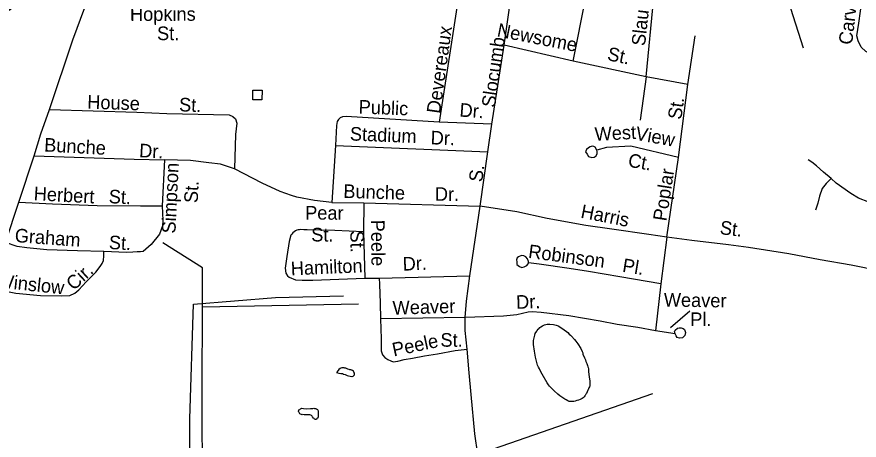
# Model space of a CAD drawing. Extents: x 2260773 to 2342389, y 552869 to 618546.
# Drawn here: x 2297350 to 2303231, y 587973 to 590931 of the extents above; entities that cross this region are included whole.
import ezdxf

# ---------------------------------------------------------------- set-up
doc = ezdxf.new("R2010")
doc.units = 0
for name, color, linetype in [('Exist Hydrographic Misc Water Feature', 7, 'Continuous'), ('Exist Railroad Mainline Label', 7, 'Continuous'), ('Exist Road Non-System Type 51', 7, 'Continuous'), ('Exist Road Non-System Type 51 Label', 7, 'Continuous'), ('Exist Road Secondary Type 51 Attributed', 7, 'Continuous')]:
    doc.layers.add(name, color=color, linetype=linetype)

msp = doc.modelspace()

# ---------------------------------------------------------------- linework, layer by layer
at = {"layer": 'Exist Hydrographic Misc Water Feature'}
msp.add_line((2299736, 588922.6), (2298645.1, 588902.8), dxfattribs=at)
for points in [[(2298996.4, 590417.6), (2299062.2, 590418.3), (2299061.2, 590350.3), (2298997.4, 590349.8), (2298996.4, 590417.6)], [(2298645.1, 588902.8), (2298646.2, 589176.4), (2298370, 589351.4)], [(2300378, 581478.6), (2300327, 581578.3), (2300217.1, 581685.4), (2299980, 582033.6), (2299716.9, 582538.1), (2299529.9, 582852.1), (2299394, 583125.6), (2299225, 583364.8), (2299171.9, 583589.1), (2299139.9, 585071.1), (2299039, 585155.5), (2298545.1, 585424.4), (2298557, 588122.2), (2298582, 588923.9), (2299155.9, 588970), (2299631, 588982.7)], [(2298642.7, 587465.6), (2298645.1, 587579.6), (2298643.3, 588334.9), (2298645.1, 588902.8)], [(2301301.2, 588583.6), (2301302.8, 588573.6), (2301313.5, 588547.6), (2301319.6, 588533.7), (2301323.5, 588523.8), (2301329.7, 588507.8), (2301333.8, 588493.8), (2301335.8, 588485.8), (2301338.3, 588479.8), (2301340.3, 588471.8), (2301342, 588454.1), (2301346.9, 588414), (2301351, 588388.2), (2301351, 588368), (2301349.8, 588351.9), (2301347.5, 588346.2), (2301343.6, 588338.3), (2301339.7, 588325.9), (2301337.5, 588322.2), (2301331.9, 588312.1), (2301326.2, 588300), (2301322.3, 588294.1), (2301318.2, 588285.7), (2301316.3, 588282), (2301310.2, 588275.6), (2301304, 588269.6), (2301296.3, 588263.9), (2301292.6, 588261.6), (2301282.5, 588257.4), (2301272.5, 588253.3), (2301260.8, 588249.4), (2301248.7, 588245.1), (2301238.8, 588242.9), (2301228.6, 588242.9), (2301215, 588242.9), (2301206.8, 588244.5), (2301196.4, 588248.5), (2301186.3, 588254.5), (2301180.6, 588258.2), (2301176.3, 588260.4), (2301154.4, 588273.9), (2301140.2, 588283.7), (2301128.3, 588293.7), (2301102.1, 588317.4), (2301095.9, 588323.3), (2301069.5, 588351.2), (2301061.3, 588360.9), (2301057.6, 588367.1), (2301053.5, 588373), (2301018.8, 588434.6), (2301004.3, 588460.3), (2300998.3, 588472.2), (2300992.6, 588484), (2300986, 588496.3), (2300980.1, 588515.9), (2300971.7, 588552), (2300965.5, 588581.8), (2300963.2, 588593.9), (2300956.3, 588641.9), (2300956.3, 588669.9), (2300964.1, 588698), (2300965.7, 588705.8), (2300969.8, 588717.8), (2300979.4, 588734.2), (2300983.8, 588740), (2300989.3, 588748.1), (2300993.4, 588751.9), (2301001.2, 588760.1), (2301007.3, 588764), (2301021.1, 588772.5), (2301025.2, 588774.3), (2301033, 588778.4), (2301053.3, 588784.7), (2301071.1, 588784.8), (2301096.9, 588781.4), (2301107.2, 588779.4), (2301115, 588777.4), (2301128.7, 588771.7), (2301133, 588769.4), (2301143.3, 588763.8), (2301163, 588749.9), (2301197.4, 588724.4), (2301207.3, 588714.4), (2301215.7, 588706.7), (2301222, 588700.5), (2301244, 588676.9), (2301253.8, 588664.9), (2301266.1, 588647.2), (2301286.8, 588613.2), (2301296.9, 588593.5), (2301301.2, 588583.6)], [(2299581.2, 588447.1), (2299597.2, 588441), (2299611.5, 588439.3), (2299623.4, 588439.6), (2299631.6, 588435.5), (2299641.7, 588431.6), (2299647.2, 588429.9), (2299655.4, 588425.8), (2299665.5, 588421.9), (2299687.8, 588418.1), (2299691.7, 588418.3), (2299697.5, 588420.3), (2299703.2, 588424.3), (2299707.7, 588430.5), (2299707.5, 588434.2), (2299707.5, 588442.3), (2299703, 588448.2), (2299699.3, 588456.1), (2299693.2, 588460.3), (2299687, 588462), (2299683.1, 588464.2), (2299675.3, 588465.8), (2299669.4, 588467.9), (2299661.2, 588470), (2299655, 588471.7), (2299646.8, 588475.7), (2299640.9, 588475.8), (2299634.7, 588477.6), (2299627.1, 588479.5), (2299619.1, 588477.5), (2299611.1, 588475.5), (2299607.2, 588473.2), (2299599, 588467.1), (2299593.3, 588461.1), (2299581.2, 588447.1)], [(2299399.9, 588195.4), (2299404.2, 588195.2), (2299410.2, 588195.1), (2299416.1, 588195.4), (2299422.5, 588197.3), (2299428, 588195.6), (2299436.2, 588195.6), (2299440.1, 588191.8), (2299448.5, 588187.7), (2299454.5, 588177.9), (2299454.5, 588165.7), (2299453, 588135.9), (2299448.7, 588125.6), (2299445, 588123.7), (2299441.1, 588117.8), (2299435, 588117.5), (2299429, 588119.7), (2299424.9, 588123.5), (2299421, 588127.4), (2299415.1, 588135.6), (2299412.6, 588141.2), (2299406.5, 588145.4), (2299402.6, 588147.1), (2299396.6, 588149.3), (2299388.9, 588151.2), (2299380.7, 588150.9), (2299366.7, 588150.9), (2299356.9, 588150.8), (2299347, 588152.7), (2299342.7, 588150.5), (2299336.8, 588152.6), (2299330.6, 588154.3), (2299326.7, 588158.2), (2299322.6, 588162.4), (2299318.5, 588170.4), (2299316.5, 588174.3), (2299318.7, 588184.2), (2299324.5, 588188.5), (2299330.2, 588192.5), (2299340.3, 588196.7), (2299352.2, 588194.5), (2299370.2, 588193), (2299399.9, 588195.4)]]:
    msp.add_lwpolyline(points, dxfattribs=at)
at = {"layer": 'Exist Road Non-System Type 51'}
for p, q in [((2301234, 590621.3), (2301394.4, 591435.7)), ((2300430.5, 591059.3), (2300298, 590194.4)), ((2301744.4, 590512.6), (2301797.9, 591078.5)), ((2302751.3, 590991.3), (2302840.8, 590714.4)), ((2302035.8, 590457.4), (2302086.1, 590798.6)), ((2301234, 590621.3), (2300751.4, 590733.6)), ((2301744.4, 590512.6), (2301234, 590621.3)), ((2301744.4, 590512.6), (2301701.9, 590208.6)), ((2302035.8, 590457.4), (2301744.4, 590512.6)), ((2301968.8, 589948.5), (2302035.8, 590457.4)), ((2300666.5, 590179.8), (2300298, 590194.4)), ((2299573.6, 590032.1), (2299548, 589632.5)), ((2299573.6, 590032.1), (2300638.6, 589986.7)), ((2298379.8, 589931.7), (2298364.9, 589611.1)), ((2301887.3, 589390.8), (2301968.8, 589948.5)), ((2299548, 589632.5), (2299773.3, 589632.1)), ((2299773.3, 589632.1), (2299770.7, 589429.5)), ((2299773.3, 589632.1), (2300585.9, 589608.2)), ((2299770.7, 589429.5), (2299778.5, 589104.3)), ((2301887.3, 589390.8), (2301847.3, 589065.6)), ((2299778.5, 589104.3), (2299879.1, 589105.6)), ((2299879.1, 589105.6), (2300512.4, 589121.1)), ((2301847.3, 589065.6), (2301808.6, 588736.5)), ((2300480.1, 588831.3), (2299888.1, 588821)), ((2301946.9, 588716.7), (2301808.6, 588736.5)), ((2301788, 588296.4), (2300567.8, 587872.5))]:
    msp.add_line(p, q, dxfattribs=at)
for points in [[(2303680.9, 591272.2), (2303596, 590931.4), (2303575.1, 590829), (2303566.9, 590787.1), (2303550.8, 590737.1), (2303525.2, 590706.8), (2303493.7, 590681.2), (2303450.7, 590661.5), (2303404.1, 590654.5), (2303327.4, 590664.9), (2303277.4, 590689.4), (2303246, 590718.5), (2303225.1, 590762.7), (2303214.6, 590798.7), (2303228.6, 590887.1), (2303264, 591141.3), (2303267.5, 591315.8), (2303264, 591391.5)], [(2300809, 587184.6), (2300748.4, 587354.3), (2300683.9, 587515.7), (2300615.5, 587701.5), (2300591, 587786.7), (2300578.1, 587837.6), (2300567.8, 587872.5), (2300548.5, 588018.3), (2300521.4, 588291.9), (2300508.5, 588442.9), (2300493, 588608.1), (2300480.1, 588739.7), (2300480.1, 588831.3), (2300490.4, 588945.5), (2300512.4, 589121.1), (2300585.9, 589608.2), (2300638.6, 589986.7), (2300666.5, 590179.8), (2300751.4, 590733.6), (2300795.6, 591041.9)], [(2297577.9, 590282.8), (2298187.9, 590263.6), (2298396.6, 590256.1), (2298832.5, 590244.9), (2298858.6, 590233.7), (2298877.2, 590218.8), (2298884.7, 590187.1), (2298877.2, 590108.8), (2298868.8, 589868.4)], [(2300298, 590194.4), (2299648, 590234.5), (2299622.4, 590231), (2299606.2, 590224), (2299594.5, 590213.6), (2299586.4, 590198.5), (2299581.7, 590170.5), (2299573.6, 590032.1)], [(2301399.2, 589999.2), (2301389, 590019.2), (2301379, 590025), (2301366.9, 590026.9), (2301353.1, 590022.7), (2301341.1, 590016.6), (2301327.2, 590004.5), (2301321.5, 589988.4), (2301331.6, 589970.4), (2301341.8, 589954.7), (2301363.9, 589946.9), (2301381.8, 589951.1), (2301395.7, 589959.2), (2301401.6, 589975.3), (2301401.4, 589989.3), (2301399.2, 589999.2)], [(2301968.8, 589948.5), (2301637.5, 590026.9), (2301467.7, 590019), (2301399.2, 589999.2)], [(2297469.5, 589959.6), (2298167.8, 589936.1), (2298379.8, 589931.7)], [(2298868.8, 589868.4), (2298835.3, 589879.5), (2298772, 589901.9), (2298690, 589911.2), (2298561.5, 589928), (2298379.8, 589931.7)], [(2303036.2, 589800.3), (2302983.1, 589846), (2302932.8, 589888.9), (2302901.2, 589915), (2302875.1, 589931.7)], [(2299548, 589632.5), (2299426.9, 589647.3), (2299304.6, 589670), (2299268.5, 589681.5), (2299187.4, 589709.9), (2299062.6, 589769.6), (2298868.8, 589868.4)], [(2303036.2, 589800.3), (2303001.8, 589765.8), (2302972, 589732.3), (2302953.3, 589678.2), (2302942.1, 589629.8), (2302925.4, 589579.4)], [(2303651.2, 589566.2), (2303539.2, 589585), (2303427.4, 589607.4), (2303298.9, 589635.3), (2303226.2, 589663.3), (2303173.1, 589696.9), (2303069.8, 589769.6), (2303036.2, 589800.3)], [(2297362.5, 589635.1), (2297598.7, 589625.3), (2297910.7, 589613.6), (2298212.2, 589611.1), (2298364.9, 589611.1)], [(2298364.9, 589611.1), (2298368.6, 589508.6), (2298366.8, 589471.3), (2298346.3, 589411.7), (2298286.7, 589339.2), (2298231.7, 589292.3), (2298212.1, 589289.7), (2298189.9, 589288.4), (2298158.6, 589285.8), (2298114.3, 589283.2), (2297957.6, 589290.4)], [(2301887.3, 589390.8), (2301763.5, 589410.1), (2301504.2, 589447.6), (2301322.3, 589473.4), (2301052.8, 589521.1), (2300841.3, 589568.9), (2300585.9, 589608.2)], [(2299770.7, 589429.5), (2299570.8, 589437.9), (2299376, 589441.7), (2299353.6, 589443.8), (2299333.4, 589444.3), (2299322.6, 589443.8), (2299313.9, 589442), (2299305.2, 589439.4), (2299294.8, 589435.3), (2299285.9, 589429.6), (2299276.7, 589422.4), (2299269.1, 589413.5), (2299263.8, 589404.3), (2299252.2, 589361.7), (2299234.2, 589257.2), (2299222.6, 589174.6), (2299227.7, 589141.1), (2299240.6, 589121.7), (2299252.2, 589111.4), (2299294.8, 589093.3), (2299342.5, 589092), (2299417.3, 589092), (2299778.5, 589104.3)], [(2297957.6, 589290.4), (2297773.6, 589295.6), (2297559.6, 589302.1), (2297419.9, 589317.8), (2297352.1, 589326.9), (2297271.2, 589353.1)], [(2303550.4, 589115.3), (2303498.2, 589127.4), (2303372, 589156.1), (2303175.7, 589196), (2302958, 589232.7), (2302739.5, 589274.2), (2302458.6, 589318.5), (2302318.1, 589337.9), (2302064, 589368.8), (2301887.3, 589390.8)], [(2297171.1, 589045.3), (2297273.8, 589013.5), (2297343.4, 588999.2), (2297513.9, 588984.8), (2297662.7, 588980.9), (2297718.8, 588983.5), (2297754, 588999.2), (2297781.5, 589024), (2297833.7, 589080.1), (2297900.2, 589146.7), (2297931.5, 589187.2), (2297944.6, 589208.1), (2297953.7, 589229), (2297957.5, 589262), (2297957.6, 589290.4)], [(2300922, 589213.2), (2300921.7, 589220.9), (2300915.5, 589240.9), (2300903.4, 589254.8), (2300889.3, 589260.6), (2300873.3, 589262.4), (2300853.4, 589254.2), (2300843.5, 589246.2), (2300839.7, 589232), (2300839.8, 589218), (2300842, 589200.1), (2300860.1, 589186.2), (2300876.2, 589180.5), (2300892.2, 589184.7), (2300910.1, 589192.9), (2300920, 589204.9), (2300922, 589213.2)], [(2301847.3, 589065.6), (2301559.7, 589113.3), (2301340.4, 589152), (2301207.1, 589172.7), (2300996, 589202.4), (2300922, 589213.2)], [(2299879.1, 589105.6), (2299881.6, 589063), (2299886.8, 588929.4), (2299888.1, 588821)], [(2301808.6, 588736.5), (2301684.8, 588759.7), (2301541.6, 588781.6), (2301421.7, 588804.2), (2301205, 588841.7), (2301011.5, 588866.2), (2300948.3, 588868.8), (2300919.9, 588867.5), (2300840, 588849.4), (2300747.1, 588839.7), (2300480.1, 588831.3)], [(2299888.1, 588821), (2299893.3, 588680.3), (2299894.5, 588596.5), (2299902.3, 588569.4), (2299920.3, 588550), (2299941, 588537.1), (2299960.3, 588526.8), (2299978.4, 588521.6), (2300009.3, 588524.2), (2300053.2, 588535.8), (2300111.2, 588546.1), (2300195.1, 588561.6), (2300286.6, 588577.1), (2300409.2, 588599), (2300493, 588608.1)], [(2301946.9, 588716.7), (2301942.7, 588732.6), (2301946.7, 588742.7), (2301962.6, 588754.8), (2301974.4, 588758.9), (2301988.4, 588759), (2302002.5, 588753.2), (2302010.6, 588745.3), (2302018.8, 588725.4), (2302015.1, 588703.5), (2301997.3, 588687.2), (2301977.2, 588685), (2301961.2, 588690.9), (2301953.1, 588702.8), (2301946.9, 588716.7)]]:
    msp.add_lwpolyline(points, dxfattribs=at)
at = {"layer": 'Exist Road Non-System Type 51 Label'}
msp.add_lwpolyline([(2302047.8, 588873.6), (2301913.1, 588759)], dxfattribs=at)
at = {"layer": 'Exist Road Secondary Type 51 Attributed'}
msp.add_lwpolyline([(2295809.5, 584493.6), (2296145.8, 585721), (2296408.5, 586631.4), (2296443.7, 586799.5), (2296549.4, 587135.8), (2296567.7, 587201.1), (2296756, 587779.6), (2297102.8, 588842.5), (2297171.1, 589045.3), (2297271.2, 589353.1), (2297362.5, 589635.1), (2297469.5, 589959.6), (2297516.5, 590114.3), (2297577.9, 590282.8), (2297741, 590769.2), (2297878, 591142)], dxfattribs=at)

# ---------------------------------------------------------------- texts
at = {"layer": 'Exist Railroad Mainline Label'}
msp.add_text('Railroad', height=150, rotation=71.78913, dxfattribs=at).set_placement((2297138.3, 590458))
at = {"layer": 'Exist Road Non-System Type 51 Label'}
for s, rotation, p in [('Slaughter', 83.75694, (2301735.8, 590724.1)), ('Carver', 83.59632, (2303182, 590732.5)), ('Hopkins', 0.16266, (2298139.8, 590901.8)), ('St.', 359.85168, (2298328.4, 590767.9)), ('Devereaux', 82.12076, (2300304.5, 590251)), ('Newsome', 348.91627, (2300697.7, 590794.5)), ('Slocumb', 81.80811, (2300688.4, 590293.3)), ('St.', 348.27424, (2301467.3, 590628.8)), ('House', 358.05198, (2297840, 590289.4)), ('St.', 357.92912, (2298481, 590270.9)), ('Public', 357.68478, (2299734.8, 590255.7)), ('St.', 82.02428, (2301988.9, 590209.3)), ('Dr.', 355.65923, (2300438, 590234.3)), ('Stadium', 357.70262, (2299673.6, 590067.3)), ('West', 2.66387, (2301386.2, 590064.5)), ('View', 349.84565, (2301663.8, 590072.2)), ('Dr.', 357.70262, (2300237.7, 590040.2)), ('Bunche', 356.78577, (2297538.6, 589990.5)), ('Dr.', 356.78577, (2298201.7, 589950.6)), ('Ct.', 349.84565, (2301612.6, 589884.9)), ('Simpson', 87.23838, (2298456.7, 589415.3)), ('S.', 82.78549, (2300599.4, 589772.9)), ('Poplar', 81.16216, (2301884.8, 589499.5)), ('St.', 87.23838, (2298612.1, 589628.2)), ('Bunche', 358.17975, (2299628.3, 589666.3)), ('Herbert', 356.92239, (2297465.8, 589649.7)), ('St.', 356.92239, (2297989.5, 589629.4)), ('Dr.', 359.63559, (2300268.5, 589645.8)), ('Pear', 359.57902, (2299362.5, 589514.7)), ('Harris', 348.95964, (2301281.9, 589527.9)), ('Graham', 355.75415, (2297332.8, 589357.7)), ('St.', 359.57902, (2299405.1, 589361.9)), ('Peele', 270.61673, (2299822.5, 589512.8)), ('St.', 352.69618, (2302254.5, 589413.5)), ('St.', 356.49504, (2297990, 589309.3)), ('St.', 270.61673, (2299678.2, 589437.3)), ('Robinson', 352.43453, (2300917, 589247.3)), ('Hamilton', 2.43592, (2299264.5, 589124.6)), ('Dr.', 2.3879, (2300045.5, 589156.9)), ('Pl.', 350.72647, (2301573.5, 589150.4)), ('Cir.', 42.55, (2297747.1, 589014.3)), ('Winslow', 353.9652, (2297205.1, 589040.9)), ('Dr.', 1.7673, (2300837.1, 588890.5)), ('Weaver', 359.02984, (2301866.4, 588907.3)), ('Weaver', 1.7673, (2299974.9, 588849.6)), ('Pl.', 359.75919, (2302051.7, 588770.6)), ('Peele', 11.99323, (2299981.4, 588557.4)), ('St.', 359.59966, (2300307.3, 588626.4))]:
    msp.add_text(s, height=95, rotation=rotation, dxfattribs=at).set_placement(p)

doc.saveas('drawing.dxf')
